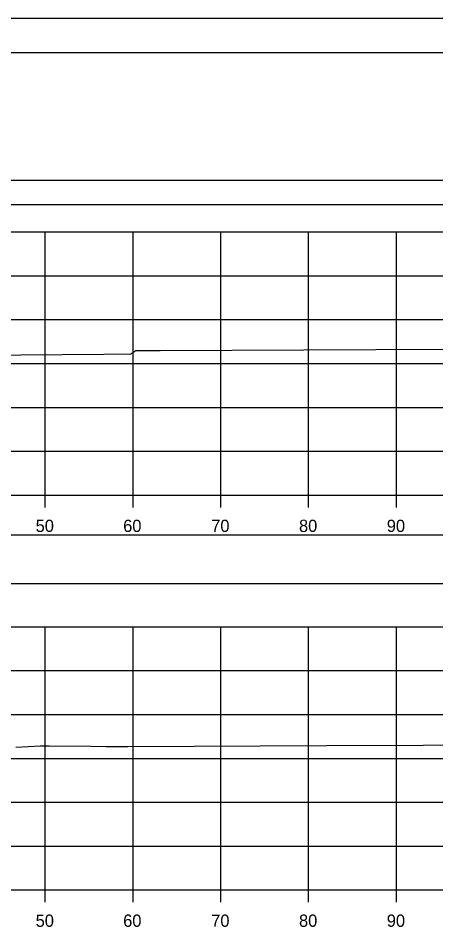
# Model space of a CAD drawing. Extents: x 1369627 to 1374022, y 380035 to 398173.
# Drawn here: x 1372145.5 to 1372193, y 390815.2 to 390919 of the extents above; entities that cross this region are included whole.
import ezdxf

# ---------------------------------------------------------------- set-up
doc = ezdxf.new("R2010")
doc.units = 0
for name, color, linetype in [('Default', 7, 'Continuous'), ('R_Axis', 7, 'Continuous'), ('R_Axis Annot', 7, 'Continuous'), ('R_Border', 7, 'Continuous'), ('R_Exist Surface', 7, 'Continuous'), ('R_Grid', 7, 'Continuous'), ('R_No Plot', 7, 'Continuous')]:
    doc.layers.add(name, color=color, linetype=linetype)

msp = doc.modelspace()

# ---------------------------------------------------------------- linework, layer by layer
at = {"layer": 'Default'}
for points in [[(1371948.53, 390897.8), (1372248.53, 390897.8), (1372248.53, 390900.51), (1371948.53, 390900.51)], [(1371948.53, 390854.57), (1372248.53, 390854.57), (1372248.53, 390860.09), (1371948.53, 390860.09)]]:
    msp.add_lwpolyline(points, close=True, dxfattribs=at)
at = {"layer": 'R_Axis'}
for p, q in [((1371948.53, 390864.66), (1372248.53, 390864.66)), ((1372148.53, 390863.26), (1372148.53, 390864.66)), ((1372158.53, 390863.26), (1372158.53, 390864.66)), ((1372168.53, 390863.26), (1372168.53, 390864.66)), ((1372178.53, 390863.26), (1372178.53, 390864.66)), ((1372188.53, 390863.26), (1372188.53, 390864.66)), ((1371948.53, 390819.66), (1372248.53, 390819.66)), ((1372148.53, 390818.26), (1372148.53, 390819.66)), ((1372158.53, 390818.26), (1372158.53, 390819.66)), ((1372168.53, 390818.26), (1372168.53, 390819.66)), ((1372178.53, 390818.26), (1372178.53, 390819.66)), ((1372188.53, 390818.26), (1372188.53, 390819.66))]:
    msp.add_line(p, q, dxfattribs=at)
at = {"layer": 'R_Border'}
msp.add_line((1371940.53, 390915.12), (1372256.71, 390915.12), dxfattribs=at)
at = {"layer": 'R_Exist Surface'}
for points in [[(1372136.25, 390880.57), (1372155.19, 390880.72), (1372158.3, 390880.75), (1372158.84, 390881.14), (1372161.62, 390881.15), (1372194.37, 390881.29), (1372196.05, 390881.26), (1372209.42, 390881.03), (1372211.41, 390881.02), (1372225.34, 390880.8), (1372227.09, 390880.72), (1372232.41, 390880.48)], [(1372145.18, 390835.93), (1372148.01, 390836.07), (1372148.98, 390836.08), (1372153.77, 390836.03), (1372155.43, 390836), (1372156.7, 390836), (1372157.95, 390836.01), (1372180.56, 390836.13), (1372191.59, 390836.18), (1372194.53, 390836.2), (1372194.61, 390836.2), (1372198.06, 390836.22), (1372215.57, 390836.37), (1372222.42, 390836.08), (1372241.17, 390835.24), (1372243.77, 390835.12)]]:
    msp.add_lwpolyline(points, dxfattribs=at)
at = {"layer": 'R_Grid'}
for p, q in [((1371948.53, 390894.66), (1372248.53, 390894.66)), ((1372148.53, 390864.66), (1372148.53, 390894.66)), ((1372158.53, 390864.66), (1372158.53, 390894.66)), ((1372168.53, 390864.66), (1372168.53, 390894.66)), ((1372178.53, 390864.66), (1372178.53, 390894.66)), ((1372188.53, 390864.66), (1372188.53, 390894.66)), ((1371948.53, 390889.66), (1372248.53, 390889.66)), ((1371948.53, 390884.66), (1372248.53, 390884.66)), ((1371948.53, 390879.66), (1372248.53, 390879.66)), ((1371948.53, 390874.66), (1372248.53, 390874.66)), ((1371948.53, 390869.66), (1372248.53, 390869.66)), ((1371948.53, 390864.66), (1372248.53, 390864.66)), ((1371948.53, 390849.66), (1372248.53, 390849.66)), ((1372148.53, 390819.66), (1372148.53, 390849.66)), ((1372158.53, 390819.66), (1372158.53, 390849.66)), ((1372168.53, 390819.66), (1372168.53, 390849.66)), ((1372178.53, 390819.66), (1372178.53, 390849.66)), ((1372188.53, 390819.66), (1372188.53, 390849.66)), ((1371948.53, 390844.66), (1372248.53, 390844.66)), ((1371948.53, 390839.66), (1372248.53, 390839.66)), ((1371948.53, 390834.66), (1372248.53, 390834.66)), ((1371948.53, 390829.66), (1372248.53, 390829.66)), ((1371948.53, 390824.66), (1372248.53, 390824.66)), ((1371948.53, 390819.66), (1372248.53, 390819.66))]:
    msp.add_line(p, q, dxfattribs=at)
at = {"layer": 'R_No Plot'}
msp.add_line((1371928.13, 390919.01), (1372261.46, 390919.01), dxfattribs=at)
for points in [[(1371928.12, 390919.01), (1372261.46, 390919.01), (1372261.46, 390705.68), (1371928.12, 390705.68)], [(1372174.45, 390915.12), (1372194.07, 390915.12), (1372194.07, 390905.24), (1372210.18, 390905.24), (1372233.38, 390905.24), (1372233.38, 390872.57), (1372256.59, 390872.57), (1372256.71, 390709.66), (1371940.53, 390709.66), (1371940.53, 390915.12)]]:
    msp.add_lwpolyline(points, close=True, dxfattribs=at)

# ---------------------------------------------------------------- texts
at = {"layer": 'R_Axis Annot'}
for s, p in [('50', (1372147.44, 390860.46)), ('60', (1372157.41, 390860.46)), ('70', (1372167.44, 390860.46)), ('80', (1372177.44, 390860.46)), ('90', (1372187.44, 390860.46)), ('50', (1372147.44, 390815.46)), ('60', (1372157.41, 390815.46)), ('70', (1372167.44, 390815.46)), ('80', (1372177.44, 390815.46)), ('90', (1372187.44, 390815.46))]:
    msp.add_text(s, height=1.4, dxfattribs=at).set_placement(p)

doc.saveas('drawing.dxf')
